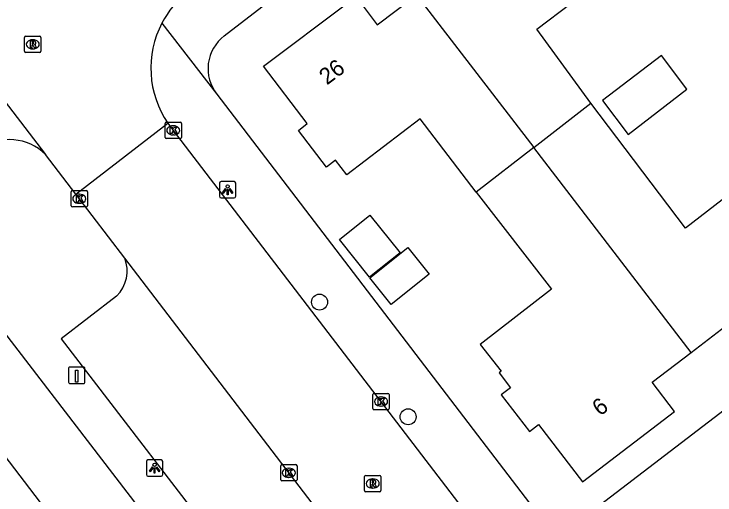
# Model space of a CAD drawing. Extents: x 159353 to 160616, y 385893 to 387321.
# Drawn here: x 159925.01 to 159967.96, y 386610.05 to 386639.49 of the extents above; entities that cross this region are included whole.
import ezdxf

# ---------------------------------------------------------------- set-up
doc = ezdxf.new("R2010")
doc.units = 0
for name, color, linetype in [('IMGEO_Boom', 7, 'Continuous'), ('IMGEO_Kolk', 7, 'Continuous'), ('IMGEO_Laadpaal', 7, 'Continuous'), ('IMGEO_Lichtpunt', 7, 'Continuous'), ('IMGEO_Pand', 7, 'Continuous'), ('IMGEO_Pand_nummerreeks', 7, 'Continuous'), ('IMGEO_Rijbaan_lokaal_open', 7, 'Continuous'), ('IMGEO_Rioolput', 7, 'Continuous'), ('IMGEO_Voetpad_open', 7, 'Continuous')]:
    doc.layers.add(name, color=color, linetype=linetype)

msp = doc.modelspace()

# ---------------------------------------------------------------- linework, layer by layer
at = {"layer": 'IMGEO_Boom'}
for centre in [(159943.727, 386621.855), (159949.158, 386614.832)]:
    msp.add_circle(centre, 0.489, dxfattribs=at)
at = {"layer": 'IMGEO_Kolk'}
for p, q in [((159934.26, 386631.942), (159934.26, 386632.794)), ((159934.335, 386632.868), (159935.187, 386632.868)), ((159935.261, 386632.794), (159935.261, 386631.942)), ((159934.748, 386632.648), (159934.773, 386632.648)), ((159935.187, 386631.868), (159934.335, 386631.868)), ((159934.771, 386632.088), (159934.746, 386632.088)), ((159928.506, 386627.757), (159928.506, 386628.609)), ((159928.581, 386628.683), (159929.433, 386628.683)), ((159928.994, 386628.463), (159929.019, 386628.463)), ((159929.507, 386628.609), (159929.507, 386627.757)), ((159929.433, 386627.683), (159928.581, 386627.683)), ((159929.017, 386627.903), (159928.992, 386627.903)), ((159946.996, 386615.343), (159946.996, 386616.195)), ((159947.071, 386616.269), (159947.923, 386616.269)), ((159947.484, 386616.049), (159947.509, 386616.049)), ((159947.997, 386616.195), (159947.997, 386615.343)), ((159947.923, 386615.269), (159947.071, 386615.269)), ((159947.507, 386615.489), (159947.482, 386615.489)), ((159941.346, 386610.981), (159941.346, 386611.833)), ((159941.421, 386611.907), (159942.273, 386611.907)), ((159941.834, 386611.687), (159941.859, 386611.687)), ((159942.347, 386611.833), (159942.347, 386610.981)), ((159942.273, 386610.907), (159941.421, 386610.907)), ((159941.857, 386611.127), (159941.832, 386611.127))]:
    msp.add_line(p, q, dxfattribs=at)
for points in [[(159934.26, 386631.942), (159934.26, 386632.794)], [(159934.335, 386632.868), (159935.187, 386632.868)], [(159935.261, 386632.794), (159935.261, 386631.942)], [(159934.581, 386632.568), (159934.704, 386632.568), (159934.704, 386632.417), (159934.834, 386632.568), (159934.998, 386632.568), (159934.852, 386632.417), (159935.005, 386632.168), (159934.853, 386632.168), (159934.768, 386632.332), (159934.704, 386632.265), (159934.704, 386632.168), (159934.581, 386632.168), (159934.581, 386632.568)], [(159935.187, 386631.868), (159934.335, 386631.868)], [(159928.506, 386627.757), (159928.506, 386628.609)], [(159928.581, 386628.683), (159929.433, 386628.683)], [(159929.507, 386628.609), (159929.507, 386627.757)], [(159928.827, 386628.383), (159928.95, 386628.383), (159928.95, 386628.232), (159929.08, 386628.383), (159929.244, 386628.383), (159929.098, 386628.232), (159929.251, 386627.983), (159929.099, 386627.983), (159929.014, 386628.147), (159928.95, 386628.08), (159928.95, 386627.983), (159928.827, 386627.983), (159928.827, 386628.383)], [(159929.433, 386627.683), (159928.581, 386627.683)], [(159946.996, 386615.343), (159946.996, 386616.195)], [(159947.071, 386616.269), (159947.923, 386616.269)], [(159947.317, 386615.969), (159947.44, 386615.969), (159947.44, 386615.818), (159947.57, 386615.969), (159947.734, 386615.969), (159947.588, 386615.818), (159947.741, 386615.569), (159947.589, 386615.569), (159947.504, 386615.733), (159947.44, 386615.666), (159947.44, 386615.569), (159947.317, 386615.569), (159947.317, 386615.969)], [(159947.997, 386616.195), (159947.997, 386615.343)], [(159947.923, 386615.269), (159947.071, 386615.269)], [(159941.346, 386610.981), (159941.346, 386611.833)], [(159941.421, 386611.907), (159942.273, 386611.907)], [(159942.347, 386611.833), (159942.347, 386610.981)], [(159941.667, 386611.607), (159941.79, 386611.607), (159941.79, 386611.456), (159941.92, 386611.607), (159942.084, 386611.607), (159941.938, 386611.456), (159942.091, 386611.207), (159941.939, 386611.207), (159941.854, 386611.371), (159941.79, 386611.304), (159941.79, 386611.207), (159941.667, 386611.207), (159941.667, 386611.607)], [(159942.273, 386610.907), (159941.421, 386610.907)]]:
    msp.add_lwpolyline(points, dxfattribs=at)
for centre, start, end in [((159934.337, 386632.792), 91.552, 178.448), ((159934.337, 386632.792), 91.552, 178.448), ((159935.185, 386632.792), 1.552, 88.448), ((159935.185, 386632.792), 1.552, 88.448), ((159934.337, 386631.944), 181.552, 268.448), ((159934.337, 386631.944), 181.552, 268.448), ((159935.185, 386631.944), 271.552, 358.448), ((159935.185, 386631.944), 271.552, 358.448), ((159928.583, 386628.607), 91.552, 178.448), ((159928.583, 386628.607), 91.552, 178.448), ((159929.431, 386628.607), 1.552, 88.448), ((159929.431, 386628.607), 1.552, 88.448), ((159928.583, 386627.759), 181.552, 268.448), ((159928.583, 386627.759), 181.552, 268.448), ((159929.431, 386627.759), 271.552, 358.448), ((159929.431, 386627.759), 271.552, 358.448), ((159947.073, 386616.193), 91.552, 178.448), ((159947.073, 386616.193), 91.552, 178.448), ((159947.921, 386616.193), 1.552, 88.448), ((159947.921, 386616.193), 1.552, 88.448), ((159947.073, 386615.345), 181.552, 268.448), ((159947.073, 386615.345), 181.552, 268.448), ((159947.921, 386615.345), 271.552, 358.448), ((159947.921, 386615.345), 271.552, 358.448), ((159941.423, 386611.831), 91.552, 178.448), ((159941.423, 386611.831), 91.552, 178.448), ((159942.271, 386611.831), 1.552, 88.448), ((159942.271, 386611.831), 1.552, 88.448), ((159941.423, 386610.983), 181.552, 268.448), ((159941.423, 386610.983), 181.552, 268.448), ((159942.271, 386610.983), 271.552, 358.448), ((159942.271, 386610.983), 271.552, 358.448)]:
    msp.add_arc(centre, 0.0765, start, end, dxfattribs=at)
for centre, major_axis, ratio, start_param, end_param in [((159934.747, 386632.368), (-0.387, 0.002), 0.722429, 4.712389, 7.853982), ((159934.772, 386632.368), (-0.39, 0.002), 0.717154, 1.570796, 4.712389), ((159928.993, 386628.183), (-0.387, 0.002), 0.722429, 4.712389, 7.853982), ((159929.018, 386628.183), (-0.39, 0.002), 0.717154, 1.570796, 4.712389), ((159947.483, 386615.769), (-0.387, 0.002), 0.722429, 4.712389, 7.853982), ((159947.508, 386615.769), (-0.39, 0.002), 0.717154, 1.570796, 4.712389), ((159941.833, 386611.407), (-0.387, 0.002), 0.722429, 4.712389, 7.853982), ((159941.858, 386611.407), (-0.39, 0.002), 0.717154, 1.570796, 4.712389)]:
    msp.add_ellipse(centre, major_axis=major_axis, ratio=ratio, start_param=start_param, end_param=end_param, dxfattribs=at)
at = {"layer": 'IMGEO_Laadpaal'}
for p, q in [((159928.349, 386617.787), (159928.349, 386616.946)), ((159928.349, 386617.787), (159928.349, 386616.946)), ((159929.265, 386617.871), (159928.424, 386617.871)), ((159929.265, 386617.871), (159928.424, 386617.871)), ((159929.349, 386616.955), (159929.349, 386617.796)), ((159929.349, 386616.955), (159929.349, 386617.796)), ((159928.433, 386616.871), (159929.274, 386616.871)), ((159928.433, 386616.871), (159929.274, 386616.871))]:
    msp.add_line(p, q, dxfattribs=at)
msp.add_lwpolyline([(159928.764, 386617.684), (159928.924, 386617.684), (159928.924, 386616.951), (159928.764, 386616.951), (159928.764, 386617.684)], dxfattribs=at)
for centre, start, end in [((159928.427, 386617.793), 92.4484, 184.2845), ((159928.427, 386617.793), 92.4484, 184.2845), ((159929.271, 386617.793), 2.4484, 94.2845), ((159929.271, 386617.793), 2.4484, 94.2845), ((159928.427, 386616.949), 182.4484, 274.2845), ((159928.427, 386616.949), 182.4484, 274.2845), ((159929.271, 386616.949), 272.4484, 4.2845), ((159929.271, 386616.949), 272.4484, 4.2845)]:
    msp.add_arc(centre, 0.0779, start, end, dxfattribs=at)
at = {"layer": 'IMGEO_Lichtpunt'}
for p, q in [((159937.597, 386629.138), (159937.597, 386628.331)), ((159937.597, 386629.138), (159937.597, 386628.331)), ((159938.499, 386629.233), (159937.691, 386629.233)), ((159938.499, 386629.233), (159937.691, 386629.233)), ((159938.593, 386628.331), (159938.593, 386629.138)), ((159938.593, 386628.331), (159938.593, 386629.138)), ((159937.691, 386628.237), (159938.499, 386628.237)), ((159937.691, 386628.237), (159938.499, 386628.237)), ((159933.121, 386612.098), (159933.121, 386611.291)), ((159933.121, 386612.098), (159933.121, 386611.291)), ((159934.023, 386612.193), (159933.215, 386612.193)), ((159934.023, 386612.193), (159933.215, 386612.193)), ((159934.117, 386611.291), (159934.117, 386612.098)), ((159934.117, 386611.291), (159934.117, 386612.098)), ((159933.215, 386611.197), (159934.023, 386611.197)), ((159933.215, 386611.197), (159934.023, 386611.197))]:
    msp.add_line(p, q, dxfattribs=at)
for points in [[(159937.971, 386628.802), (159938.01, 386628.774), (159937.822, 386628.512), (159937.784, 386628.539), (159937.971, 386628.802)], [(159938.073, 386628.754), (159938.12, 386628.754), (159938.12, 386628.432), (159938.073, 386628.432), (159938.073, 386628.754)], [(159938.183, 386628.774), (159938.221, 386628.801), (159938.408, 386628.539), (159938.369, 386628.511), (159938.183, 386628.774)], [(159933.495, 386611.762), (159933.534, 386611.734), (159933.346, 386611.472), (159933.308, 386611.499), (159933.495, 386611.762)], [(159933.597, 386611.714), (159933.644, 386611.714), (159933.644, 386611.392), (159933.597, 386611.392), (159933.597, 386611.714)], [(159933.707, 386611.734), (159933.745, 386611.761), (159933.932, 386611.499), (159933.893, 386611.471), (159933.707, 386611.734)]]:
    msp.add_lwpolyline(points, dxfattribs=at)
for centre in [(159938.096, 386628.936), (159933.62, 386611.896)]:
    msp.add_circle(centre, 0.0994, dxfattribs=at)
for centre, start, end in [((159937.691, 386629.138), 90, 180), ((159937.691, 386629.138), 90, 180), ((159938.499, 386629.138), 0, 90), ((159938.499, 386629.138), 0, 90), ((159937.691, 386628.331), 180, 270), ((159937.691, 386628.331), 180, 270), ((159938.499, 386628.331), 270, 0), ((159938.499, 386628.331), 270, 360), ((159933.215, 386612.098), 90, 180), ((159933.215, 386612.098), 90, 180), ((159934.023, 386612.098), 0, 90), ((159934.023, 386612.098), 0, 90), ((159933.215, 386611.291), 180, 270), ((159933.215, 386611.291), 180, 270), ((159934.023, 386611.291), 270, 0), ((159934.023, 386611.291), 270, 360)]:
    msp.add_arc(centre, 0.0946, start, end, dxfattribs=at)
at = {"layer": 'IMGEO_Pand'}
for points in [[(159960.348, 386634.04), (159957.042, 386638.558), (159961.243, 386641.763)], [(159953.335, 386628.585), (159949.885, 386633.073), (159945.395, 386629.643), (159944.701, 386630.546), (159944.149, 386630.114), (159942.432, 386632.367), (159942.969, 386632.798), (159940.288, 386636.295), (159945.462, 386640.172), (159946.334, 386640.052), (159947.257, 386638.84), (159949.671, 386640.672)], [(159949.671, 386640.672), (159956.855, 386631.322)], [(159962.641, 386632.123), (159966.24, 386634.888), (159964.678, 386636.947), (159961.062, 386634.204), (159962.641, 386632.123)], [(159956.855, 386631.322), (159960.348, 386634.04)], [(159970.474, 386629.706), (159966.149, 386626.39), (159960.348, 386634.04)], [(159956.855, 386631.322), (159953.335, 386628.585)], [(159966.497, 386618.775), (159956.855, 386631.322)], [(159953.335, 386628.585), (159957.947, 386622.649), (159953.582, 386619.257), (159954.855, 386617.619), (159954.74, 386617.53), (159955.43, 386616.606), (159954.86, 386616.18), (159956.59, 386613.93), (159957.151, 386614.363), (159959.85, 386610.86), (159965.48, 386615.15), (159964.106, 386616.948), (159966.497, 386618.775)], [(159946.789, 386623.378), (159944.944, 386625.698), (159946.813, 386627.185), (159948.659, 386624.865), (159946.789, 386623.378)], [(159946.812, 386623.35), (159949.148, 386625.208), (159950.45, 386623.571), (159948.113, 386621.713), (159946.812, 386623.35)], [(159966.497, 386618.775), (159968.896, 386620.608), (159970.27, 386618.81), (159975.702, 386622.984)], [(159932.103, 386602.473), (159929.328, 386606.085), (159928.137, 386605.169), (159926.037, 386607.902), (159927.223, 386608.814), (159922.862, 386614.489), (159921.673, 386613.575), (159919.737, 386616.094), (159920.88, 386616.972), (159920.17, 386617.896), (159910.993, 386610.845), (159922.892, 386595.396)]]:
    msp.add_lwpolyline(points, dxfattribs=at)
at = {"layer": 'IMGEO_Rijbaan_lokaal_open'}
for points in [[(160015.231, 386640.426), (160007.623, 386650.457), (160000, 386644.604), (159991.763, 386638.279), (159993.835, 386631.612), (159979.779, 386620.834), (159976.527, 386621.358), (159958.24, 386607.374)], [(159921.386, 386638.122), (159926.93, 386630.899)], [(159928.787, 386628.473), (159934.436, 386632.803)], [(159934.436, 386632.803), (159934.721, 386632.417), (159934.758, 386632.371), (159954.454, 386606.66)], [(159928.787, 386628.473), (159926.93, 386630.899)], [(159931.787, 386624.553), (159928.787, 386628.473)], [(159977.383, 386565.02), (159950.703, 386599.839), (159931.787, 386624.553)]]:
    msp.add_lwpolyline(points, dxfattribs=at)
for centre, radius, start, end in [((159939.253, 386636.241), 5.843, 128.3136, 152.4949), ((159939.347, 386636.174), 5.957, 152.3446, 214.4638)]:
    msp.add_arc(centre, radius, start, end, dxfattribs=at)
at = {"layer": 'IMGEO_Rioolput'}
for p, q in [((159925.654, 386637.211), (159925.654, 386638.063)), ((159925.729, 386638.137), (159926.581, 386638.137)), ((159926.142, 386637.917), (159926.167, 386637.917)), ((159926.655, 386638.063), (159926.655, 386637.211)), ((159926.581, 386637.137), (159925.729, 386637.137)), ((159926.165, 386637.357), (159926.14, 386637.357)), ((159946.56, 386611.248), (159947.412, 386611.248)), ((159946.485, 386610.322), (159946.485, 386611.174)), ((159946.973, 386611.028), (159946.998, 386611.028)), ((159947.486, 386611.174), (159947.486, 386610.322)), ((159946.996, 386610.468), (159946.971, 386610.468)), ((159947.412, 386610.248), (159946.56, 386610.248))]:
    msp.add_line(p, q, dxfattribs=at)
for points in [[(159925.654, 386637.211), (159925.654, 386638.063)], [(159925.729, 386638.137), (159926.581, 386638.137)], [(159926.655, 386638.063), (159926.655, 386637.211)], [(159926.243, 386637.835), (159925.991, 386637.837), (159925.991, 386637.437)], [(159925.991, 386637.437), (159926.115, 386637.437), (159926.115, 386637.599), (159926.126, 386637.599)], [(159926.169, 386637.756), (159926.115, 386637.756), (159926.115, 386637.675)], [(159926.115, 386637.675), (159926.167, 386637.675)], [(159926.173, 386637.57), (159926.244, 386637.437), (159926.384, 386637.437), (159926.319, 386637.563)], [(159926.581, 386637.137), (159925.729, 386637.137)], [(159946.56, 386611.248), (159947.412, 386611.248)], [(159946.485, 386610.322), (159946.485, 386611.174)], [(159947.074, 386610.946), (159946.822, 386610.948), (159946.822, 386610.548)], [(159947, 386610.867), (159946.946, 386610.867), (159946.946, 386610.786)], [(159947.486, 386611.174), (159947.486, 386610.322)], [(159946.822, 386610.548), (159946.946, 386610.548), (159946.946, 386610.71), (159946.957, 386610.71)], [(159946.946, 386610.786), (159946.998, 386610.786)], [(159947.004, 386610.681), (159947.075, 386610.548), (159947.215, 386610.548), (159947.15, 386610.674)], [(159947.412, 386610.248), (159946.56, 386610.248)]]:
    msp.add_lwpolyline(points, dxfattribs=at)
for centre, radius, start, end in [((159925.731, 386638.061), 0.0765, 91.552, 178.448), ((159925.731, 386638.061), 0.0765, 91.552, 178.448), ((159926.579, 386638.061), 0.0765, 1.552, 88.448), ((159926.579, 386638.061), 0.0765, 1.552, 88.448), ((159926.125, 386637.546), 0.0533, 26.0293, 88.6989), ((159926.151, 386637.864), 0.19, 274.7715, 282.9687), ((159926.175, 386637.66), 0.0964, 77.0061, 93.1865), ((159926.189, 386637.717), 0.0378, 276.6634, 79.6772), ((159926.242, 386637.725), 0.109, 350.3612, 89.416), ((159926.24, 386637.725), 0.112, 277.5842, 350.9817), ((159926.224, 386637.51), 0.108, 29.5134, 73.7905), ((159925.731, 386637.213), 0.0765, 181.552, 268.448), ((159925.731, 386637.213), 0.0765, 181.552, 268.448), ((159926.579, 386637.213), 0.0765, 271.552, 358.448), ((159926.579, 386637.213), 0.0765, 271.552, 358.448), ((159946.562, 386611.172), 0.0765, 91.552, 178.448), ((159946.562, 386611.172), 0.0765, 91.552, 178.448), ((159947.41, 386611.172), 0.0765, 1.552, 88.448), ((159947.41, 386611.172), 0.0765, 1.552, 88.448), ((159947.006, 386610.771), 0.0964, 77.0061, 93.1865), ((159947.02, 386610.828), 0.0378, 276.6634, 79.6772), ((159947.073, 386610.836), 0.109, 350.3612, 89.416), ((159947.071, 386610.836), 0.112, 277.5842, 350.9817), ((159946.956, 386610.657), 0.0533, 26.0293, 88.6989), ((159946.982, 386610.975), 0.19, 274.7715, 282.9687), ((159947.055, 386610.621), 0.108, 29.5134, 73.7905), ((159946.562, 386610.324), 0.0765, 181.552, 268.448), ((159946.562, 386610.324), 0.0765, 181.552, 268.448), ((159947.41, 386610.324), 0.0765, 271.552, 358.448), ((159947.41, 386610.324), 0.0765, 271.552, 358.448)]:
    msp.add_arc(centre, radius, start, end, dxfattribs=at)
for centre, major_axis, ratio, start_param, end_param in [((159926.141, 386637.637), (-0.387, 0.002), 0.722429, 4.712389, 7.853982), ((159926.166, 386637.637), (-0.39, 0.002), 0.717154, 1.570796, 4.712389), ((159946.972, 386610.748), (-0.387, 0.002), 0.722429, 4.712389, 7.853982), ((159946.997, 386610.748), (-0.39, 0.002), 0.717154, 1.570796, 4.712389)]:
    msp.add_ellipse(centre, major_axis=major_axis, ratio=ratio, start_param=start_param, end_param=end_param, dxfattribs=at)
at = {"layer": 'IMGEO_Voetpad_open'}
for points in [[(159937.885, 386638.154), (159989.185, 386677.602)], [(159934.071, 386638.939), (159937.425, 386634.583), (159937.429, 386634.583)], [(159937.429, 386634.583), (159958.24, 386607.374)], [(159973.106, 386556.66), (159922.14, 386622.955)], [(159931.288, 386622.222), (159927.899, 386619.615), (159971.446, 386562.962), (159974.502, 386565.275)]]:
    msp.add_lwpolyline(points, dxfattribs=at)
for centre, radius, start, end in [((159939.424, 386636.143), 2.532, 127.4238, 218.0222), ((159924.703, 386628.62), 3.186, 45.659, 123.6676), ((159929.805, 386623.758), 2.135, 313.9842, 21.8498)]:
    msp.add_arc(centre, radius, start, end, dxfattribs=at)

# ---------------------------------------------------------------- texts
at = {"layer": 'IMGEO_Pand_nummerreeks'}
for s, rotation, p in [('26', 36.8451, (159944.18, 386635.113)), ('6', 37.3053, (159960.919, 386614.842))]:
    msp.add_text(s, height=1, rotation=rotation, dxfattribs=at).set_placement(p)

doc.saveas('drawing.dxf')
